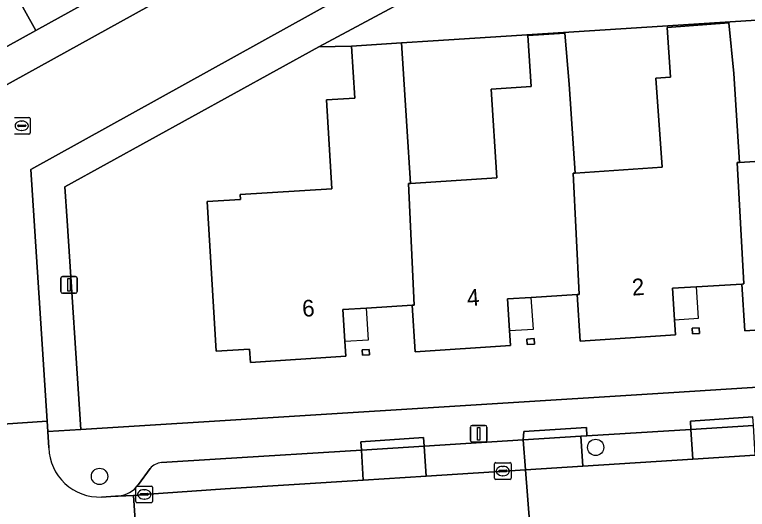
# Model space of a CAD drawing. Extents: x 159626 to 160723, y 388173 to 389416.
# Drawn here: x 160218.48 to 160262.39, y 388410.69 to 388440.37 of the extents above; entities that cross this region are included whole.
import ezdxf

# ---------------------------------------------------------------- set-up
doc = ezdxf.new("R2010")
doc.units = 0
for name, color, linetype in [('IMGEO_Boom', 7, 'Continuous'), ('IMGEO_Erf', 7, 'Continuous'), ('IMGEO_Groenvoorziening', 7, 'Continuous'), ('IMGEO_Kolk', 7, 'Continuous'), ('IMGEO_Lichtmast', 7, 'Continuous'), ('IMGEO_Muur', 7, 'Continuous'), ('IMGEO_Pand', 7, 'Continuous'), ('IMGEO_Pand_nummerreeks', 7, 'Continuous'), ('IMGEO_Pand_overbouw', 7, 'Continuous'), ('IMGEO_Parkeervlak_open', 7, 'Continuous'), ('IMGEO_Rijbaan_lokaal_open', 7, 'Continuous'), ('IMGEO_Voetpad_open', 7, 'Continuous')]:
    doc.layers.add(name, color=color, linetype=linetype)

msp = doc.modelspace()

# ---------------------------------------------------------------- linework, layer by layer
at = {"layer": 'IMGEO_Boom'}
for centre in [(160253.304, 388414.41), (160223.567, 388412.67)]:
    msp.add_circle(centre, 0.489, dxfattribs=at)
at = {"layer": 'IMGEO_Erf'}
for points in [[(160185.435, 388468.284), (160195.231, 388450.891), (160209.082, 388458.498), (160213.193, 388451.174), (160215.17, 388447.612), (160219.753, 388439.417), (160289.692, 388478.113)], [(160267.933, 388421.785), (160262.24, 388421.41), (160262.057, 388424.204), (160259.346, 388424.044), (160257.911, 388423.951), (160258.033, 388422.063), (160258.091, 388421.156), (160252.37, 388420.78), (160252.186, 388423.574), (160249.445, 388423.404), (160248.016, 388423.311), (160248.138, 388421.416), (160248.196, 388420.516), (160242.49, 388420.14), (160242.305, 388422.934), (160239.569, 388422.764), (160238.143, 388422.672), (160238.265, 388420.773), (160238.323, 388419.878), (160232.61, 388419.51), (160232.558, 388420.309), (160230.56, 388420.18), (160230.01, 388429.16), (160232.007, 388429.286), (160231.989, 388429.576), (160237.501, 388429.925), (160237.164, 388435.257), (160238.861, 388435.365), (160238.664, 388438.48), (160236.708, 388438.431), (160221.49, 388430.035), (160221.624, 388427.99), (160222.442, 388415.483), (160257.994, 388417.701), (160302.262, 388420.517)]]:
    msp.add_lwpolyline(points, dxfattribs=at)
for points in [[(160266.776, 388437.171), (160266.578, 388440.273), (160264.174, 388440.121), (160243.561, 388438.793), (160241.66, 388438.67), (160241.985, 388433.681), (160242.208, 388430.246), (160247.386, 388430.583), (160247.04, 388435.9), (160249.439, 388436.054), (160249.232, 388439.11), (160251.461, 388439.261), (160251.71, 388436.2), (160252.08, 388430.86), (160257.28, 388431.22), (160256.91, 388436.56), (160257.798, 388436.613), (160257.582, 388439.602), (160261.291, 388439.87), (160261.58, 388436.84), (160261.92, 388431.504), (160267.116, 388431.835)], [(160259.508, 388421.581), (160259.53, 388421.25), (160259.101, 388421.222), (160259.079, 388421.553)], [(160249.609, 388420.933), (160249.63, 388420.61), (160249.2, 388420.582), (160249.179, 388420.905)], [(160239.729, 388420.289), (160239.75, 388419.97), (160239.321, 388419.942), (160239.3, 388420.262)]]:
    msp.add_lwpolyline(points, close=True, dxfattribs=at)
at = {"layer": 'IMGEO_Groenvoorziening'}
for points in [[(160214.326, 388442.939), (160217.097, 388437.947), (160219.753, 388439.417), (160215.17, 388447.612), (160212.613, 388446.186), (160211.422, 388444.678)], [(160254.17, 388447.807), (160236.708, 388438.431), (160238.664, 388438.48), (160241.66, 388438.67), (160243.561, 388438.793), (160264.174, 388440.121), (160266.578, 388440.273), (160266.566, 388440.464), (160270.493, 388440.714), (160270.271, 388445.647)]]:
    msp.add_lwpolyline(points, dxfattribs=at)
at = {"layer": 'IMGEO_Kolk'}
for p, q in [((160218.481, 388434.204), (160219.333, 388434.204)), ((160218.894, 388433.984), (160218.919, 388433.984)), ((160219.407, 388434.13), (160219.407, 388433.278)), ((160218.665, 388433.698), (160218.665, 388433.71)), ((160219.103, 388433.661), (160218.705, 388433.661)), ((160218.708, 388433.747), (160219.106, 388433.747)), ((160218.917, 388433.424), (160218.892, 388433.424)), ((160219.149, 388433.71), (160219.149, 388433.698)), ((160219.333, 388433.204), (160218.481, 388433.204)), ((160247.239, 388412.567), (160247.239, 388413.419)), ((160247.314, 388413.493), (160248.166, 388413.493)), ((160247.727, 388413.273), (160247.752, 388413.273)), ((160248.24, 388413.419), (160248.24, 388412.567)), ((160247.498, 388412.987), (160247.498, 388412.999)), ((160247.936, 388412.95), (160247.538, 388412.95)), ((160247.541, 388413.036), (160247.939, 388413.036)), ((160247.982, 388412.999), (160247.982, 388412.987)), ((160248.166, 388412.493), (160247.314, 388412.493)), ((160247.75, 388412.713), (160247.725, 388412.713)), ((160225.75, 388411.166), (160225.75, 388412.018)), ((160225.825, 388412.092), (160226.677, 388412.092)), ((160226.751, 388412.018), (160226.751, 388411.166)), ((160226.009, 388411.586), (160226.009, 388411.598)), ((160226.447, 388411.549), (160226.049, 388411.549)), ((160226.052, 388411.635), (160226.45, 388411.635)), ((160226.238, 388411.872), (160226.263, 388411.872)), ((160226.493, 388411.598), (160226.493, 388411.586)), ((160226.677, 388411.092), (160225.825, 388411.092)), ((160226.261, 388411.312), (160226.236, 388411.312))]:
    msp.add_line(p, q, dxfattribs=at)
for points in [[(160218.481, 388434.204), (160219.333, 388434.204)], [(160219.407, 388434.13), (160219.407, 388433.278)], [(160219.333, 388433.204), (160218.481, 388433.204)], [(160247.239, 388412.567), (160247.239, 388413.419)], [(160247.314, 388413.493), (160248.166, 388413.493)], [(160248.24, 388413.419), (160248.24, 388412.567)], [(160248.166, 388412.493), (160247.314, 388412.493)], [(160225.75, 388411.166), (160225.75, 388412.018)], [(160225.825, 388412.092), (160226.677, 388412.092)], [(160226.751, 388412.018), (160226.751, 388411.166)], [(160226.677, 388411.092), (160225.825, 388411.092)]]:
    msp.add_lwpolyline(points, dxfattribs=at)
for centre, radius, start, end in [((160219.331, 388434.128), 0.0765, 1.552, 88.448), ((160219.331, 388434.128), 0.0765, 1.552, 88.448), ((160218.705, 388433.707), 0.0403, 85.8775, 175.7526), ((160218.702, 388433.697), 0.0366, 178.938, 274.7102), ((160219.106, 388433.704), 0.043, 264.8664, 352.4533), ((160219.11, 388433.709), 0.0386, 1.7309, 96.639), ((160219.331, 388433.28), 0.0765, 271.552, 358.448), ((160219.331, 388433.28), 0.0765, 271.552, 358.448), ((160247.316, 388413.417), 0.0765, 91.552, 178.448), ((160247.316, 388413.417), 0.0765, 91.552, 178.448), ((160248.164, 388413.417), 0.0765, 1.552, 88.448), ((160248.164, 388413.417), 0.0765, 1.552, 88.448), ((160247.538, 388412.996), 0.0403, 85.8775, 175.7526), ((160247.535, 388412.986), 0.0366, 178.938, 274.7102), ((160247.939, 388412.993), 0.043, 264.8664, 352.4533), ((160247.943, 388412.998), 0.0386, 1.7309, 96.639), ((160247.316, 388412.569), 0.0765, 181.552, 268.448), ((160247.316, 388412.569), 0.0765, 181.552, 268.448), ((160248.164, 388412.569), 0.0765, 271.552, 358.448), ((160248.164, 388412.569), 0.0765, 271.552, 358.448), ((160225.827, 388412.016), 0.0765, 91.552, 178.448), ((160225.827, 388412.016), 0.0765, 91.552, 178.448), ((160226.675, 388412.016), 0.0765, 1.552, 88.448), ((160226.675, 388412.016), 0.0765, 1.552, 88.448), ((160226.049, 388411.595), 0.0403, 85.8775, 175.7526), ((160226.046, 388411.585), 0.0366, 178.938, 274.7102), ((160226.45, 388411.592), 0.043, 264.8664, 352.4533), ((160226.454, 388411.597), 0.0386, 1.7309, 96.639), ((160225.827, 388411.168), 0.0765, 181.552, 268.448), ((160225.827, 388411.168), 0.0765, 181.552, 268.448), ((160226.675, 388411.168), 0.0765, 271.552, 358.448), ((160226.675, 388411.168), 0.0765, 271.552, 358.448)]:
    msp.add_arc(centre, radius, start, end, dxfattribs=at)
for centre, major_axis, ratio, start_param, end_param in [((160218.893, 388433.704), (-0.387, 0.002), 0.722429, 4.712389, 7.853982), ((160218.918, 388433.704), (-0.39, 0.002), 0.717154, 1.570796, 4.712389), ((160247.726, 388412.993), (-0.387, 0.002), 0.722429, 4.712389, 7.853982), ((160247.751, 388412.993), (-0.39, 0.002), 0.717154, 1.570796, 4.712389), ((160226.237, 388411.592), (-0.387, 0.002), 0.722429, 4.712389, 7.853982), ((160226.262, 388411.592), (-0.39, 0.002), 0.717154, 1.570796, 4.712389)]:
    msp.add_ellipse(centre, major_axis=major_axis, ratio=ratio, start_param=start_param, end_param=end_param, dxfattribs=at)
at = {"layer": 'IMGEO_Lichtmast'}
for p, q in [((160221.341, 388424.658), (160222.131, 388424.658)), ((160222.131, 388424.658), (160221.341, 388424.658)), ((160221.241, 388423.758), (160221.241, 388424.558)), ((160221.241, 388424.558), (160221.241, 388423.758)), ((160222.231, 388424.558), (160222.231, 388423.758)), ((160222.231, 388423.758), (160222.231, 388424.558)), ((160222.131, 388423.658), (160221.341, 388423.658)), ((160221.341, 388423.658), (160222.131, 388423.658)), ((160245.793, 388414.824), (160245.793, 388415.624)), ((160245.793, 388415.624), (160245.793, 388414.824)), ((160245.893, 388415.724), (160246.683, 388415.724)), ((160246.683, 388415.724), (160245.893, 388415.724)), ((160246.783, 388415.624), (160246.783, 388414.824)), ((160246.783, 388414.824), (160246.783, 388415.624)), ((160246.683, 388414.724), (160245.893, 388414.724)), ((160245.893, 388414.724), (160246.683, 388414.724))]:
    msp.add_line(p, q, dxfattribs=at)
for points in [[(160221.661, 388424.533), (160221.811, 388424.533), (160221.811, 388423.783), (160221.661, 388423.783), (160221.661, 388424.533)], [(160246.213, 388415.599), (160246.363, 388415.599), (160246.363, 388414.849), (160246.213, 388414.849), (160246.213, 388415.599)]]:
    msp.add_lwpolyline(points, dxfattribs=at)
for centre, start, end in [((160221.341, 388424.558), 90, 180), ((160221.341, 388424.558), 90, 180), ((160222.131, 388424.558), 0, 90), ((160222.131, 388424.558), 360, 90), ((160221.341, 388423.758), 180, 270), ((160221.341, 388423.758), 180, 270), ((160222.131, 388423.758), 270, 0), ((160222.131, 388423.758), 270, 0), ((160245.893, 388415.624), 90, 180), ((160245.893, 388415.624), 90, 180), ((160246.683, 388415.624), 0, 90), ((160246.683, 388415.624), 360, 90), ((160245.893, 388414.824), 180, 270), ((160245.893, 388414.824), 180, 270), ((160246.683, 388414.824), 270, 0), ((160246.683, 388414.824), 270, 0)]:
    msp.add_arc(centre, 0.1, start, end, dxfattribs=at)
at = {"layer": 'IMGEO_Muur'}
msp.add_lwpolyline([(160236.708, 388438.431), (160221.49, 388430.035), (160221.624, 388427.99)], dxfattribs=at)
at = {"layer": 'IMGEO_Pand'}
for points in [[(160261.79, 388431.496), (160261.92, 388431.504), (160261.58, 388436.84), (160261.291, 388439.87), (160257.582, 388439.602), (160257.798, 388436.613), (160256.91, 388436.56), (160257.28, 388431.22), (160252.08, 388430.86), (160251.95, 388430.851), (160252.316, 388423.582), (160252.186, 388423.574), (160252.37, 388420.78), (160258.091, 388421.156), (160258.033, 388422.063), (160257.911, 388423.951), (160259.346, 388424.044), (160262.057, 388424.204), (160262.187, 388424.212)], [(160251.95, 388430.851), (160252.08, 388430.86), (160251.71, 388436.2), (160251.461, 388439.261), (160249.232, 388439.11), (160249.439, 388436.054), (160247.04, 388435.9), (160247.386, 388430.583), (160242.208, 388430.246), (160242.078, 388430.238), (160242.435, 388422.942), (160242.305, 388422.934), (160242.49, 388420.14), (160248.196, 388420.516), (160248.138, 388421.416), (160248.016, 388423.311), (160249.445, 388423.404), (160252.186, 388423.574), (160252.316, 388423.582)], [(160242.078, 388430.238), (160242.208, 388430.246), (160241.985, 388433.681), (160241.66, 388438.67), (160238.664, 388438.48), (160238.861, 388435.365), (160237.164, 388435.257), (160237.501, 388429.925), (160231.989, 388429.576), (160232.007, 388429.286), (160230.01, 388429.16), (160230.56, 388420.18), (160232.558, 388420.309), (160232.61, 388419.51), (160238.323, 388419.878), (160238.265, 388420.773), (160238.143, 388422.672), (160239.569, 388422.764), (160242.305, 388422.934), (160242.435, 388422.942)], [(160271.672, 388432.126), (160271.802, 388432.134), (160271.462, 388437.469), (160266.776, 388437.171), (160267.116, 388431.835), (160261.92, 388431.504), (160261.79, 388431.496), (160262.187, 388424.212), (160262.057, 388424.204), (160262.24, 388421.41), (160267.933, 388421.785), (160267.875, 388422.683), (160267.753, 388424.578), (160269.207, 388424.674), (160271.919, 388424.844), (160272.049, 388424.852)], [(160259.508, 388421.581), (160259.079, 388421.553), (160259.101, 388421.222), (160259.53, 388421.25)], [(160249.609, 388420.933), (160249.179, 388420.905), (160249.2, 388420.582), (160249.63, 388420.61)], [(160239.729, 388420.289), (160239.3, 388420.262), (160239.321, 388419.942), (160239.75, 388419.97)]]:
    msp.add_lwpolyline(points, close=True, dxfattribs=at)
at = {"layer": 'IMGEO_Pand_overbouw'}
for points in [[(160259.346, 388424.044), (160257.911, 388423.951), (160258.033, 388422.063), (160259.47, 388422.157)], [(160249.445, 388423.404), (160248.016, 388423.311), (160248.138, 388421.416), (160249.57, 388421.51)], [(160239.569, 388422.764), (160238.143, 388422.672), (160238.265, 388420.773), (160239.692, 388420.866)]]:
    msp.add_lwpolyline(points, close=True, dxfattribs=at)
at = {"layer": 'IMGEO_Parkeervlak_open'}
for points in [[(160259.011, 388415.491), (160252.78, 388415.103), (160252.422, 388415.081), (160252.536, 388413.289), (160259.126, 388413.707)], [(160262.754, 388415.73), (160259.011, 388415.491), (160259.126, 388413.707), (160262.869, 388413.948)], [(160252.422, 388415.081), (160248.951, 388414.865), (160249.091, 388413.07), (160252.536, 388413.289)], [(160248.951, 388414.865), (160243.023, 388414.487), (160243.137, 388412.692), (160249.091, 388413.07)], [(160243.023, 388414.487), (160239.263, 388414.248), (160239.377, 388412.453), (160243.137, 388412.692)]]:
    msp.add_lwpolyline(points, close=True, dxfattribs=at)
for points in [[(160224.692, 388411.489), (160225.611, 388411.527), (160226.247, 388411.591), (160231.088, 388411.927), (160239.377, 388412.453), (160239.263, 388414.248)], [(160239.263, 388414.248), (160230.821, 388413.717), (160227.282, 388413.508)], [(160226.597, 388413.148), (160225.899, 388412.179)]]:
    msp.add_lwpolyline(points, dxfattribs=at)
for centre, radius, start, end in [((160227.427, 388412.4), 1.118, 97.4678, 137.9803), ((160224.545, 388413.147), 1.665, 275.0766, 324.4336)]:
    msp.add_arc(centre, radius, start, end, dxfattribs=at)
at = {"layer": 'IMGEO_Rijbaan_lokaal_open'}
for points in [[(160246.959, 388446.352), (160244.475, 388450.826), (160214.209, 388434.086), (160215.12, 388420.001), (160215.394, 388415.648), (160220.428, 388415.979), (160219.445, 388431.075)], [(160249.091, 388413.07), (160243.137, 388412.692), (160239.377, 388412.453), (160231.088, 388411.927), (160226.247, 388411.591), (160225.611, 388411.527), (160225.938, 388406.401), (160249.493, 388407.916)]]:
    msp.add_lwpolyline(points, close=True, dxfattribs=at)
for points in [[(160220.535, 388414.375), (160220.47, 388415.355), (160220.428, 388415.979), (160215.394, 388415.648), (160215.426, 388415.047), (160215.479, 388414.051)], [(160268.903, 388409.261), (160269.168, 388409.243), (160269.34, 388409.231), (160268.981, 388414.341), (160268.676, 388414.321), (160262.869, 388413.948), (160259.126, 388413.707), (160252.536, 388413.289), (160249.091, 388413.07), (160249.493, 388407.916), (160252.291, 388407.988)], [(160212.674, 388410.753), (160211.093, 388410.635), (160211.432, 388405.502), (160222.225, 388406.171), (160224.993, 388406.342), (160225.938, 388406.401), (160225.611, 388411.527)], [(160225.611, 388411.527), (160224.692, 388411.489), (160224.531, 388411.482), (160223.687, 388411.432)]]:
    msp.add_lwpolyline(points, dxfattribs=at)
msp.add_arc((160223.561, 388414.456), 3.027, 181.5417, 272.3862, dxfattribs=at)
at = {"layer": 'IMGEO_Voetpad_open'}
for points in [[(160289.692, 388478.113), (160219.753, 388439.417), (160217.097, 388437.947), (160215.352, 388436.982), (160212.141, 388435.205), (160212.18, 388435.059), (160212.8, 388425.299), (160213.461, 388414.898), (160215.426, 388415.047), (160215.394, 388415.648), (160215.12, 388420.001), (160214.209, 388434.086), (160244.475, 388450.826), (160246.88, 388452.157), (160279.625, 388470.268)], [(160354.932, 388423.897), (160309.04, 388420.951), (160306.551, 388420.791), (160304.711, 388420.673), (160302.262, 388420.517), (160257.994, 388417.701), (160222.442, 388415.483), (160220.47, 388415.355), (160220.535, 388414.375)], [(160239.23, 388414.746), (160242.989, 388414.995), (160243.023, 388414.487), (160248.951, 388414.865), (160248.99, 388415.368), (160252.749, 388415.606), (160252.78, 388415.103), (160259.011, 388415.491), (160258.979, 388415.989), (160262.722, 388416.233)], [(160227.282, 388413.508), (160230.821, 388413.717), (160239.263, 388414.248), (160239.23, 388414.746)], [(160225.899, 388412.179), (160226.597, 388413.148)], [(160223.687, 388411.432), (160224.531, 388411.482), (160224.692, 388411.489)]]:
    msp.add_lwpolyline(points, dxfattribs=at)
for points in [[(160281.401, 388462.982), (160280.981, 388465.243), (160249.362, 388447.687), (160246.959, 388446.352), (160219.445, 388431.075), (160220.428, 388415.979), (160220.47, 388415.355), (160222.442, 388415.483), (160221.624, 388427.99), (160221.49, 388430.035), (160236.708, 388438.431), (160254.17, 388447.807)], [(160259.011, 388415.491), (160262.754, 388415.73), (160262.722, 388416.233), (160258.979, 388415.989)], [(160252.749, 388415.606), (160248.99, 388415.368), (160248.951, 388414.865), (160252.422, 388415.081), (160252.78, 388415.103)], [(160239.263, 388414.248), (160243.023, 388414.487), (160242.989, 388414.995), (160239.23, 388414.746)]]:
    msp.add_lwpolyline(points, close=True, dxfattribs=at)
for centre, radius, start, end in [((160223.561, 388414.456), 3.027, 181.5417, 272.3862), ((160227.427, 388412.4), 1.118, 97.4678, 137.9803), ((160224.545, 388413.147), 1.665, 275.0766, 324.4336)]:
    msp.add_arc(centre, radius, start, end, dxfattribs=at)

# ---------------------------------------------------------------- texts
at = {"layer": 'IMGEO_Pand_nummerreeks'}
for s, rotation, p in [('2', 3.7529, (160255.508, 388423.511)), ('4', 3.7643, (160245.62, 388422.872)), ('6', 3.6841, (160235.743, 388422.238))]:
    msp.add_text(s, height=1, rotation=rotation, dxfattribs=at).set_placement(p)

doc.saveas('drawing.dxf')
